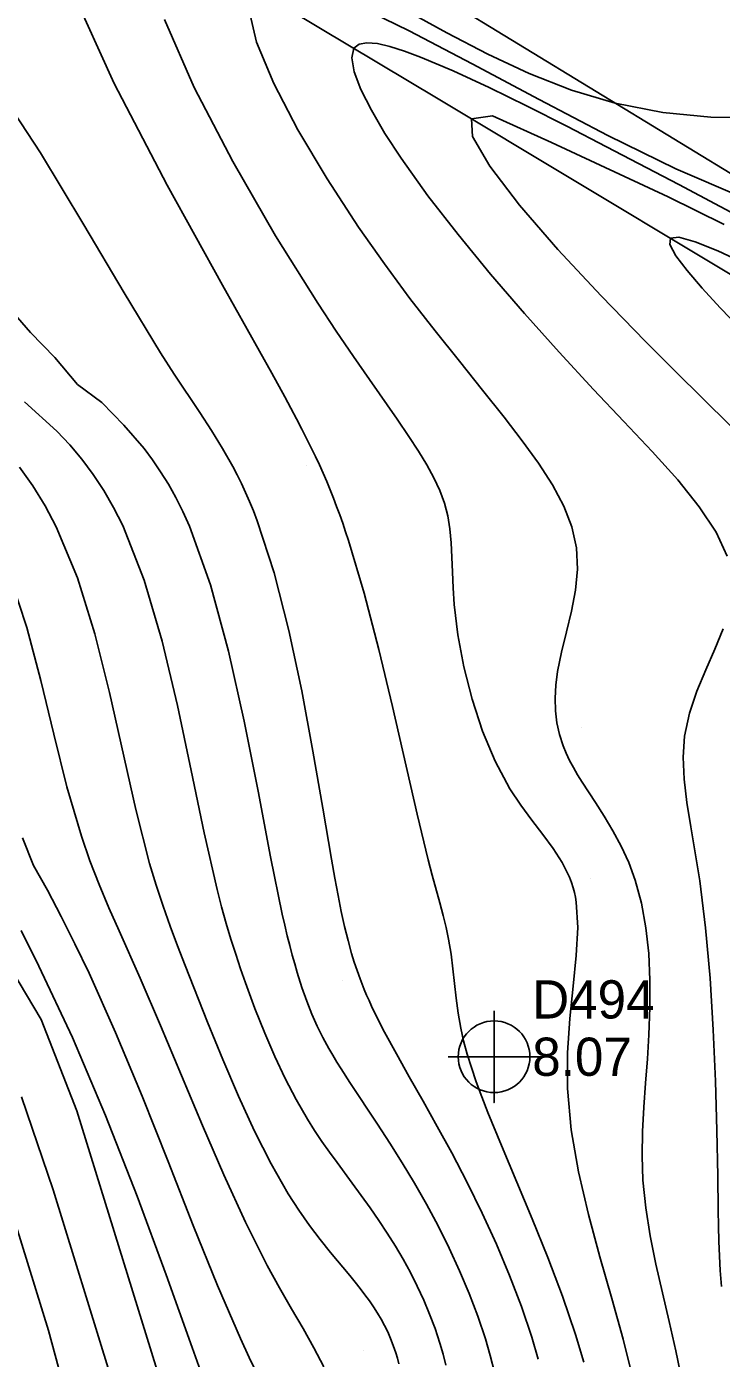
# Model space of a CAD drawing. Extents: x 2356077 to 2359823, y 225951 to 227822.
# Drawn here: x 2356935.4 to 2356980.8, y 226993.2 to 227080.3 of the extents above; entities that cross this region are included whole.
import ezdxf

# ---------------------------------------------------------------- set-up
doc = ezdxf.new("R2010")
doc.units = 0
for name, color, linetype in [('DTM Contours Major', 7, 'Continuous'), ('DTM Contours Minor', 7, 'Continuous'), ('Exist DTM Regular Point CELL', 7, 'Continuous'), ('Exist DTM Regular Point Cogo Elevation', 7, 'Continuous'), ('Exist DTM Regular Point Cogo Number', 7, 'Continuous'), ('Exist Roads EOP', 7, 'Continuous'), ('PH Exist DTM Breakline', 7, 'Continuous'), ('PH Exist DTM Point', 7, 'Continuous')]:
    doc.layers.add(name, color=color, linetype=linetype)

msp = doc.modelspace()

# ---------------------------------------------------------------- linework, layer by layer
at = {"layer": 'DTM Contours Major'}
for points in [[(2356983.162, 227074.293), (2356980.13, 227074.334), (2356976.988, 227074.648), (2356973.858, 227075.256), (2356971.008, 227076.106), (2356968.245, 227077.188), (2356965.537, 227078.451), (2356962.852, 227079.845), (2356960.158, 227081.321)], [(2356944.398, 227080.732), (2356946.334, 227076.28), (2356948.856, 227071.425), (2356951.652, 227066.584), (2356954.409, 227062.173), (2356955.617, 227060.341), (2356956.744, 227058.682), (2356957.787, 227057.181), (2356959.608, 227054.582), (2356960.381, 227053.451), (2356961.004, 227052.497), (2356961.547, 227051.602), (2356962.011, 227050.749), (2356962.394, 227049.92), (2356962.696, 227049.099), (2356962.917, 227048.268), (2356963.061, 227047.403), (2356963.145, 227046.505), (2356963.192, 227045.568), (2356963.225, 227044.585), (2356963.266, 227043.55), (2356963.339, 227042.457), (2356963.58, 227040.48), (2356963.973, 227038.394), (2356964.514, 227036.271), (2356965.197, 227034.185), (2356966.019, 227032.21), (2356966.976, 227030.42), (2356967.686, 227029.347), (2356968.421, 227028.36), (2356969.143, 227027.427), (2356969.817, 227026.516), (2356970.409, 227025.596), (2356970.882, 227024.635), (2356971.012, 227024.289), (2356971.123, 227023.933), (2356971.2, 227023.63), (2356971.265, 227023.319), (2356971.317, 227022.999), (2356971.416, 227021.344), (2356971.322, 227019.507), (2356971.122, 227017.512), (2356970.901, 227015.383), (2356970.746, 227013.142), (2356970.742, 227010.815), (2356970.99, 227008.113), (2356971.477, 227005.359), (2356972.126, 227002.583), (2356972.872, 226999.814), (2356973.646, 226997.08), (2356974.379, 226994.411), (2356974.907, 226992.307)], [(2356934.909, 227051.441), (2356935.786, 227050.218), (2356936.584, 227048.925), (2356937.31, 227047.549), (2356938.69, 227044.206), (2356939.825, 227040.542), (2356940.792, 227036.7), (2356942.515, 227029.05), (2356943.42, 227025.528), (2356943.847, 227024.108), (2356944.295, 227022.747), (2356944.762, 227021.429), (2356945.244, 227020.139), (2356945.74, 227018.862), (2356947.212, 227015.154), (2356948.206, 227012.716), (2356949.228, 227010.322), (2356950.279, 227008.025), (2356951.36, 227005.877), (2356952.473, 227003.933), (2356953.176, 227002.851), (2356953.881, 227001.858), (2356954.577, 227000.943), (2356955.255, 227000.098), (2356956.511, 226998.58), (2356956.861, 226998.151), (2356957.191, 226997.734), (2356957.503, 226997.327), (2356957.796, 226996.925), (2356958.07, 226996.527), (2356958.327, 226996.128), (2356958.566, 226995.724), (2356958.787, 226995.313), (2356958.992, 226994.891), (2356959.18, 226994.457), (2356959.353, 226994.006), (2356959.512, 226993.535), (2356959.62, 226993.172), (2356959.722, 226992.796)], [(2356935.042, 227010.267), (2356937.103, 227004.182), (2356940.794, 226992.25)]]:
    msp.add_lwpolyline(points, dxfattribs=at)
at = {"layer": 'DTM Contours Minor'}
for points in [[(2356938.319, 227082.653), (2356941.103, 227076.532), (2356944.565, 227069.885), (2356948.177, 227063.356), (2356951.407, 227057.587), (2356952.255, 227056.04), (2356952.647, 227055.313), (2356953.019, 227054.612), (2356953.37, 227053.936), (2356953.702, 227053.283), (2356953.989, 227052.705), (2356954.261, 227052.141), (2356954.519, 227051.588), (2356954.764, 227051.044), (2356954.998, 227050.505), (2356955.222, 227049.97), (2356955.439, 227049.428), (2356955.647, 227048.884), (2356955.849, 227048.337), (2356956.044, 227047.784), (2356956.235, 227047.222), (2356956.423, 227046.651), (2356957.447, 227043.204), (2356958.403, 227039.532), (2356959.296, 227035.794), (2356960.908, 227028.756), (2356961.637, 227025.773), (2356961.905, 227024.763), (2356962.401, 227022.951), (2356962.619, 227022.125), (2356962.811, 227021.338), (2356962.972, 227020.578), (2356963.133, 227019.598), (2356963.254, 227018.635), (2356963.46, 227016.72), (2356963.589, 227015.748), (2356963.765, 227014.754), (2356963.955, 227013.924), (2356964.189, 227013.067), (2356964.466, 227012.177), (2356964.784, 227011.247), (2356965.144, 227010.271), (2356965.544, 227009.243), (2356966.429, 227007.079), (2356968.438, 227002.29), (2356969.459, 226999.766), (2356970.421, 226997.226), (2356971.272, 226994.718), (2356971.806, 226992.913)], [(2356949.908, 227081.394), (2356950.418, 227079.242), (2356951.538, 227076.545), (2356953.121, 227073.498), (2356955.019, 227070.296), (2356957.082, 227067.133), (2356958.768, 227064.737), (2356960.443, 227062.483), (2356962.086, 227060.363), (2356963.675, 227058.367), (2356965.189, 227056.486), (2356966.605, 227054.712), (2356967.791, 227053.176), (2356968.853, 227051.706), (2356969.763, 227050.287), (2356970.497, 227048.901), (2356971.029, 227047.535), (2356971.332, 227046.172), (2356971.396, 227044.785), (2356971.266, 227043.397), (2356971.005, 227042.02), (2356970.68, 227040.666), (2356970.355, 227039.347), (2356970.096, 227038.073), (2356969.982, 227037.193), (2356969.936, 227036.342), (2356969.96, 227035.519), (2356970.053, 227034.726), (2356970.217, 227033.961), (2356970.453, 227033.223), (2356970.652, 227032.741), (2356970.88, 227032.268), (2356971.134, 227031.799), (2356971.41, 227031.329), (2356971.706, 227030.855), (2356972.577, 227029.515), (2356973.151, 227028.614), (2356973.72, 227027.662), (2356974.262, 227026.654), (2356974.756, 227025.584), (2356975.182, 227024.445), (2356975.594, 227022.929), (2356975.881, 227021.317), (2356976.059, 227019.631), (2356976.141, 227017.891), (2356976.141, 227016.117), (2356976.073, 227014.329), (2356975.969, 227012.745), (2356975.848, 227011.163), (2356975.734, 227009.582), (2356975.652, 227007.999), (2356975.627, 227006.41), (2356975.684, 227004.814), (2356975.867, 227003), (2356976.158, 227001.17), (2356976.529, 226999.323), (2356976.95, 226997.458), (2356977.393, 226995.572), (2356977.83, 226993.665), (2356978.277, 226991.544)], [(2356982.139, 227069.104), (2356977.84, 227070.953), (2356973.377, 227073.135), (2356968.889, 227075.479), (2356964.512, 227077.816), (2356960.384, 227079.974), (2356957.934, 227081.183)], [(2356982.087, 227067.773), (2356978.031, 227069.921), (2356973.307, 227072.403), (2356970.703, 227073.753), (2356968.116, 227075.064), (2356965.614, 227076.285), (2356963.267, 227077.367), (2356961.143, 227078.259), (2356960.085, 227078.653), (2356959.135, 227078.953), (2356958.312, 227079.141), (2356957.633, 227079.198), (2356957.117, 227079.105), (2356956.781, 227078.841), (2356956.633, 227078.214), (2356956.798, 227077.3), (2356957.239, 227076.142), (2356957.922, 227074.786), (2356958.81, 227073.275), (2356959.866, 227071.653), (2356961.619, 227069.198), (2356963.588, 227066.653), (2356965.715, 227064.065), (2356967.941, 227061.484), (2356970.207, 227058.956), (2356972.454, 227056.531), (2356974.436, 227054.441), (2356976.29, 227052.469), (2356977.954, 227050.608), (2356979.365, 227048.85), (2356980.461, 227047.189), (2356981.179, 227045.617)], [(2356933.222, 227076.618), (2356936.278, 227071.993), (2356939.125, 227067.304), (2356941.747, 227062.846), (2356944.126, 227058.918), (2356945.028, 227057.519), (2356946.7, 227055.011), (2356947.467, 227053.836), (2356948.187, 227052.672), (2356948.861, 227051.486), (2356949.148, 227050.936), (2356949.427, 227050.373), (2356949.697, 227049.794), (2356949.958, 227049.197), (2356950.212, 227048.581), (2356950.459, 227047.942), (2356951.561, 227044.545), (2356952.524, 227040.772), (2356953.365, 227036.816), (2356954.099, 227032.874), (2356954.741, 227029.138), (2356955.309, 227025.803), (2356955.528, 227024.57), (2356955.741, 227023.431), (2356955.954, 227022.378), (2356956.17, 227021.4), (2356956.393, 227020.488), (2356956.63, 227019.632), (2356956.802, 227019.069), (2356956.985, 227018.522), (2356957.18, 227017.984), (2356957.315, 227017.631), (2356957.458, 227017.278), (2356957.607, 227016.924), (2356957.765, 227016.566), (2356957.931, 227016.203), (2356958.105, 227015.835), (2356958.782, 227014.501), (2356959.554, 227013.081), (2356960.4, 227011.578), (2356961.3, 227009.995), (2356962.232, 227008.336), (2356963.176, 227006.605), (2356964.184, 227004.663), (2356965.163, 227002.664), (2356966.094, 227000.631), (2356966.957, 226998.586), (2356967.735, 226996.552), (2356968.407, 226994.551), (2356968.828, 226993.106)], [(2356980.99, 227067.322), (2356977.337, 227069.123), (2356969.69, 227072.67), (2356965.836, 227074.412), (2356964.472, 227074.234), (2356964.538, 227073.076), (2356965.668, 227071.122), (2356967.613, 227068.588), (2356970.123, 227065.69), (2356972.948, 227062.644), (2356975.84, 227059.666), (2356977.804, 227057.701), (2356981.385, 227054.162)], [(2356982.338, 227064.767), (2356980.571, 227065.59), (2356979.105, 227066.189), (2356978.039, 227066.49), (2356977.474, 227066.42), (2356977.45, 227065.998), (2356977.838, 227065.274), (2356978.565, 227064.305), (2356979.555, 227063.15), (2356980.735, 227061.868), (2356982.032, 227060.515)], [(2356934.063, 227062.062), (2356935.636, 227060.252), (2356937.219, 227058.627), (2356938.692, 227056.858), (2356940.295, 227055.668), (2356941.729, 227054.202), (2356943.055, 227052.659), (2356943.61, 227051.921), (2356944.139, 227051.148), (2356944.643, 227050.333), (2356945.124, 227049.472), (2356945.582, 227048.557), (2356946.021, 227047.582), (2356947.394, 227043.759), (2356948.577, 227039.421), (2356949.603, 227034.832), (2356950.507, 227030.257), (2356951.325, 227025.961), (2356952.092, 227022.209), (2356952.255, 227021.49), (2356952.418, 227020.807), (2356952.581, 227020.159), (2356952.744, 227019.542), (2356952.908, 227018.955), (2356953.072, 227018.396), (2356953.383, 227017.418), (2356953.703, 227016.516), (2356954.034, 227015.68), (2356954.381, 227014.894), (2356954.748, 227014.146), (2356955.138, 227013.423), (2356955.393, 227012.983), (2356955.658, 227012.545), (2356955.934, 227012.104), (2356956.518, 227011.205), (2356958.324, 227008.475), (2356959.119, 227007.246), (2356959.927, 227005.961), (2356960.732, 227004.626), (2356961.522, 227003.247), (2356962.287, 227001.822), (2356963.014, 227000.367), (2356963.694, 226998.892), (2356964.321, 226997.406), (2356964.886, 226995.918), (2356965.381, 226994.437), (2356965.698, 226993.351), (2356965.977, 226992.271)], [(2356935.235, 227055.708), (2356937.339, 227053.804), (2356938.194, 227052.903), (2356938.989, 227051.963), (2356939.729, 227050.975), (2356940.418, 227049.929), (2356941.059, 227048.816), (2356941.656, 227047.627), (2356943.063, 227044.058), (2356944.239, 227040.068), (2356945.245, 227035.853), (2356946.138, 227031.61), (2356946.979, 227027.533), (2356947.827, 227023.819), (2356948.122, 227022.688), (2356948.425, 227021.612), (2356948.733, 227020.585), (2356949.047, 227019.598), (2356949.366, 227018.646), (2356949.691, 227017.721), (2356950.309, 227016.044), (2356950.945, 227014.44), (2356951.603, 227012.911), (2356952.284, 227011.461), (2356952.993, 227010.095), (2356953.733, 227008.814), (2356954.207, 227008.066), (2356954.69, 227007.346), (2356955.182, 227006.648), (2356955.677, 227005.965), (2356956.669, 227004.622), (2356957.26, 227003.813), (2356957.84, 227002.999), (2356958.408, 227002.176), (2356958.958, 227001.344), (2356959.488, 227000.501), (2356959.994, 226999.645), (2356960.475, 226998.77), (2356960.926, 226997.88), (2356961.346, 226996.973), (2356961.732, 226996.051), (2356962.084, 226995.113), (2356962.399, 226994.157), (2356962.607, 226993.439), (2356962.796, 226992.709)], [(2356934.307, 227044.276), (2356935.382, 227040.955), (2356936.304, 227037.485), (2356937.152, 227033.979), (2356938.009, 227030.548), (2356938.956, 227027.304), (2356939.517, 227025.698), (2356940.118, 227024.147), (2356940.756, 227022.634), (2356941.42, 227021.125), (2356942.806, 227018.029), (2356944.139, 227014.93), (2356946.875, 227008.401), (2356948.271, 227005.166), (2356949.682, 227002.08), (2356951.104, 226999.24), (2356951.904, 226997.784), (2356952.691, 226996.414), (2356953.449, 226995.108), (2356954.164, 226993.845), (2356954.82, 226992.6)], [(2356980.919, 227040.88), (2356980.388, 227039.553), (2356979.794, 227038.192), (2356979.215, 227036.792), (2356978.727, 227035.348), (2356978.408, 227033.856), (2356978.304, 227032.474), (2356978.376, 227031.037), (2356978.556, 227029.526), (2356978.813, 227027.926), (2356979.107, 227026.223), (2356979.399, 227024.402), (2356979.781, 227021.321), (2356980.071, 227018.03), (2356980.284, 227014.647), (2356980.43, 227011.286), (2356980.523, 227008.063), (2356980.576, 227005.094), (2356980.602, 227002.859), (2356980.618, 227001.819), (2356980.642, 227000.82), (2356980.678, 226999.853), (2356980.731, 226998.91), (2356980.814, 226997.866)], [(2356935.112, 227027.211), (2356935.828, 227025.401), (2356936.747, 227023.792), (2356937.625, 227022.055), (2356938.533, 227020.273), (2356939.453, 227018.356), (2356941.19, 227014.478), (2356942.92, 227010.311), (2356944.621, 227006.041), (2356946.275, 227001.854), (2356947.859, 226997.935), (2356949.354, 226994.471), (2356949.935, 226993.222), (2356951.014, 226990.984)], [(2356935.008, 227021.136), (2356936.177, 227018.822), (2356938.382, 227014.158), (2356940.541, 227009.045), (2356942.602, 227003.77), (2356944.508, 226998.62), (2356946.207, 226993.883), (2356948.279, 226988.066)], [(2356933.354, 227020.271), (2356936.329, 227015.317), (2356938.655, 227009.347), (2356944.758, 226989.616)], [(2356933.301, 227006.288), (2356936.798, 226994.983), (2356938.122, 226990.141)]]:
    msp.add_lwpolyline(points, dxfattribs=at)
at = {"layer": 'Exist DTM Regular Point CELL'}
msp.add_lwpolyline([(2356965.943, 227015.89), (2356965.943, 227009.89), (2356965.943, 227012.89), (2356968.943, 227012.89), (2356962.943, 227012.89)], dxfattribs=at)
msp.add_circle((2356965.943, 227012.89), 2.344, dxfattribs=at)
at = {"layer": 'Exist Roads EOP'}
msp.add_lwpolyline([(2357548.158, 226751.097), (2357551.518, 226748.955), (2357539.932, 226730.044), (2357536.732, 226732.588), (2357457.094, 226780.918), (2357368.575, 226834.971), (2357285.95, 226885.112), (2357202.56, 226936.462), (2357119.743, 226986.718), (2357040.047, 227034.838), (2356959.55, 227083.993), (2356876.77, 227134.388), (2356794.33, 227184.148), (2356716.529, 227232.438), (2356632.17, 227283.448), (2356547.589, 227334.799), (2356465.16, 227384.805), (2356376.528, 227438.798), (2356293.908, 227488.913), (2356217.843, 227535.566)], dxfattribs=at)
at = {"layer": 'PH Exist DTM Breakline'}
msp.add_lwpolyline([(2357134.751, 226970.426), (2357100.659, 226991.809), (2357071.862, 227008.067), (2357043.428, 227025.569), (2357015.94, 227042.585), (2356988.871, 227059.572), (2356962.296, 227075.541), (2356936.875, 227090.755), (2356912.501, 227105.418), (2356894.323, 227115.538), (2356874.006, 227127.776), (2356827.187, 227157.253)], dxfattribs=at)
at = {"layer": 'PH Exist DTM Point'}
for p, q in [((2356953.699, 227051.57), (2356953.699, 227051.57)), ((2356971.634, 227034.444), (2356971.634, 227034.444)), ((2356972.245, 227024.569), (2356972.245, 227024.569)), ((2356956.033, 227017.897), (2356956.033, 227017.897)), ((2356957.435, 226993.69), (2356957.435, 226993.69))]:
    msp.add_line(p, q, dxfattribs=at)

# ---------------------------------------------------------------- texts
at = {"layer": 'Exist DTM Regular Point Cogo Elevation'}
msp.add_text('8.07', height=2.5, dxfattribs=at).set_placement((2356968.443, 227011.64))
at = {"layer": 'Exist DTM Regular Point Cogo Number'}
msp.add_text('D494', height=2.5, dxfattribs=at).set_placement((2356968.443, 227015.39))

doc.saveas('drawing.dxf')
